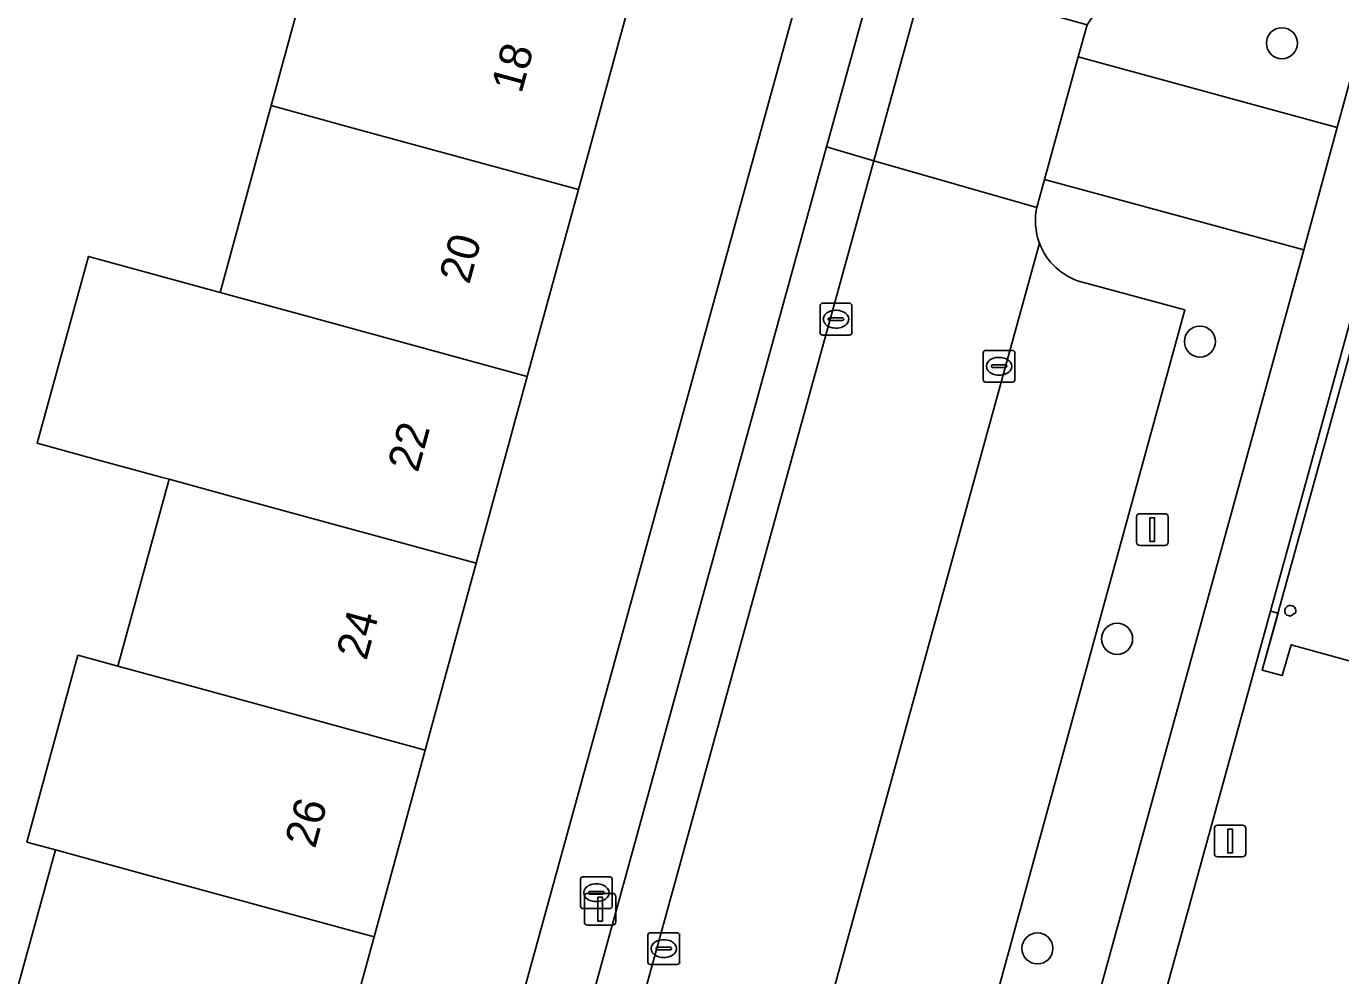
# Model space of a CAD drawing. Extents: x 159817 to 160765, y 380688 to 381638.
# Drawn here: x 160362.77 to 160404.14, y 381044.02 to 381073.92 of the extents above; entities that cross this region are included whole.
import ezdxf

# ---------------------------------------------------------------- set-up
doc = ezdxf.new("R2010")
doc.units = 0
for name, color, linetype in [('IMGEO_Boom', 7, 'Continuous'), ('IMGEO_Brandkraan', 7, 'Continuous'), ('IMGEO_Erf', 7, 'Continuous'), ('IMGEO_Groenvoorziening', 7, 'Continuous'), ('IMGEO_Kolk', 7, 'Continuous'), ('IMGEO_Lichtmast', 7, 'Continuous'), ('IMGEO_Pand', 7, 'Continuous'), ('IMGEO_Pand_nummerreeks', 7, 'Continuous'), ('IMGEO_Pand_overbouw', 7, 'Continuous'), ('IMGEO_Parkeervlak_open', 7, 'Continuous'), ('IMGEO_Rijbaan_lokaal_open', 7, 'Continuous'), ('IMGEO_Voetpad_gesloten', 7, 'Continuous'), ('IMGEO_Voetpad_open', 7, 'Continuous')]:
    doc.layers.add(name, color=color, linetype=linetype)

msp = doc.modelspace()

# ---------------------------------------------------------------- linework, layer by layer
at = {"layer": 'IMGEO_Boom'}
for centre in [(160402.292, 381073.385), (160399.712, 381063.991), (160397.104, 381054.63), (160394.595, 381044.881)]:
    msp.add_circle(centre, 0.489, dxfattribs=at)
at = {"layer": 'IMGEO_Brandkraan'}
for p, q in [((160380.212, 381046.208), (160380.212, 381047.06)), ((160380.287, 381047.134), (160381.139, 381047.134)), ((160381.213, 381047.06), (160381.213, 381046.208)), ((160380.471, 381046.628), (160380.471, 381046.64)), ((160380.909, 381046.591), (160380.511, 381046.591)), ((160380.514, 381046.677), (160380.912, 381046.677)), ((160380.7, 381046.914), (160380.725, 381046.914)), ((160380.955, 381046.64), (160380.955, 381046.628)), ((160380.723, 381046.354), (160380.698, 381046.354)), ((160381.139, 381046.134), (160380.287, 381046.134))]:
    msp.add_line(p, q, dxfattribs=at)
for points in [[(160380.212, 381046.208), (160380.212, 381047.06)], [(160380.287, 381047.134), (160381.139, 381047.134)], [(160381.213, 381047.06), (160381.213, 381046.208)], [(160381.139, 381046.134), (160380.287, 381046.134)]]:
    msp.add_lwpolyline(points, dxfattribs=at)
for centre, radius, start, end in [((160380.289, 381047.058), 0.0765, 91.552, 178.448), ((160380.289, 381047.058), 0.0765, 91.552, 178.448), ((160381.137, 381047.058), 0.0765, 1.552, 88.448), ((160381.137, 381047.058), 0.0765, 1.552, 88.448), ((160380.511, 381046.637), 0.0403, 85.8775, 175.7526), ((160380.508, 381046.627), 0.0366, 178.938, 274.7102), ((160380.912, 381046.634), 0.043, 264.8664, 352.4533), ((160380.916, 381046.639), 0.0386, 1.7309, 96.639), ((160380.289, 381046.21), 0.0765, 181.552, 268.448), ((160380.289, 381046.21), 0.0765, 181.552, 268.448), ((160381.137, 381046.21), 0.0765, 271.552, 358.448), ((160381.137, 381046.21), 0.0765, 271.552, 358.448)]:
    msp.add_arc(centre, radius, start, end, dxfattribs=at)
for centre, major_axis, ratio, start_param, end_param in [((160380.699, 381046.634), (-0.387, 0.002), 0.722429, 4.712389, 7.853982), ((160380.724, 381046.634), (-0.39, 0.002), 0.717154, 1.570796, 4.712389)]:
    msp.add_ellipse(centre, major_axis=major_axis, ratio=ratio, start_param=start_param, end_param=end_param, dxfattribs=at)
at = {"layer": 'IMGEO_Erf'}
msp.add_lwpolyline([(160345.919, 381040.029), (160363.368, 381035.262), (160365.017, 381041.296), (160362.073, 381042.101), (160363.681, 381047.985), (160362.783, 381048.23), (160364.391, 381054.115), (160365.651, 381053.77), (160367.258, 381059.656), (160367.016, 381059.722), (160364.891, 381060.303), (160363.112, 381060.789), (160364.721, 381066.673), (160368.865, 381065.54), (160370.472, 381071.424), (160372.08, 381077.309), (160373.727, 381083.335), (160360.029, 381086.927)], dxfattribs=at)
msp.add_lwpolyline([(160387.492, 381076.468), (160388.286, 381079.355), (160383.403, 381080.699), (160381.753, 381074.664), (160380.145, 381068.781), (160378.536, 381062.896), (160376.928, 381057.013), (160375.319, 381051.127), (160373.711, 381045.244), (160372.102, 381039.359), (160370.453, 381033.326), (160375.259, 381032.013)], close=True, dxfattribs=at)
at = {"layer": 'IMGEO_Groenvoorziening'}
for points in [[(160396.736, 381074.846), (160396.163, 381073.967), (160395.878, 381072.958), (160404.035, 381070.73), (160411.044, 381096.35)], [(160402.978, 381066.877), (160394.822, 381069.096), (160394.573, 381068.218)], [(160395.973, 381065.87), (160399.233, 381064.986), (160392.967, 381042.146), (160392.941, 381042.01), (160395.908, 381041.173), (160402.978, 381066.877)]]:
    msp.add_lwpolyline(points, dxfattribs=at)
msp.add_lwpolyline([(160402.172, 381055.436), (160401.928, 381055.502), (160394.501, 381028.526), (160399.535, 381027.149), (160399.273, 381026.174), (160399.744, 381026.044), (160401.777, 381033.507), (160410.673, 381031.067), (160412.932, 381039.353), (160411.864, 381039.693), (160412.645, 381042.682), (160413.764, 381042.325), (160416.23, 381051.311), (160412.635, 381052.29), (160412.509, 381051.699), (160402.588, 381054.442), (160402.296, 381053.471), (160401.675, 381053.638)], close=True, dxfattribs=at)
for centre, radius, start, end in [((160396.601, 381067.8), 2.071, 168.3575, 200.0591), ((160396.539, 381067.802), 2.013, 200.7057, 253.6734)]:
    msp.add_arc(centre, radius, start, end, dxfattribs=at)
at = {"layer": 'IMGEO_Kolk'}
for p, q in [((160387.829, 381065.196), (160388.681, 381065.196)), ((160387.754, 381064.27), (160387.754, 381065.122)), ((160388.242, 381064.976), (160388.267, 381064.976)), ((160388.755, 381065.122), (160388.755, 381064.27)), ((160388.013, 381064.69), (160388.013, 381064.702)), ((160388.451, 381064.653), (160388.053, 381064.653)), ((160388.056, 381064.739), (160388.454, 381064.739)), ((160388.265, 381064.416), (160388.24, 381064.416)), ((160388.497, 381064.702), (160388.497, 381064.69)), ((160388.681, 381064.196), (160387.829, 381064.196)), ((160392.887, 381062.788), (160392.887, 381063.64)), ((160392.962, 381063.714), (160393.814, 381063.714)), ((160393.888, 381063.64), (160393.888, 381062.788)), ((160393.146, 381063.208), (160393.146, 381063.22)), ((160393.584, 381063.171), (160393.186, 381063.171)), ((160393.189, 381063.257), (160393.587, 381063.257)), ((160393.375, 381063.494), (160393.4, 381063.494)), ((160393.63, 381063.22), (160393.63, 381063.208)), ((160393.814, 381062.714), (160392.962, 381062.714)), ((160393.398, 381062.934), (160393.373, 381062.934)), ((160382.407, 381045.374), (160383.259, 381045.374)), ((160382.332, 381044.448), (160382.332, 381045.3)), ((160382.82, 381045.154), (160382.845, 381045.154)), ((160383.333, 381045.3), (160383.333, 381044.448)), ((160382.591, 381044.868), (160382.591, 381044.88)), ((160383.029, 381044.831), (160382.631, 381044.831)), ((160382.634, 381044.917), (160383.032, 381044.917)), ((160382.843, 381044.594), (160382.818, 381044.594)), ((160383.075, 381044.88), (160383.075, 381044.868)), ((160383.259, 381044.374), (160382.407, 381044.374))]:
    msp.add_line(p, q, dxfattribs=at)
for points in [[(160387.829, 381065.196), (160388.681, 381065.196)], [(160387.754, 381064.27), (160387.754, 381065.122)], [(160388.755, 381065.122), (160388.755, 381064.27)], [(160388.681, 381064.196), (160387.829, 381064.196)], [(160392.887, 381062.788), (160392.887, 381063.64)], [(160392.962, 381063.714), (160393.814, 381063.714)], [(160393.888, 381063.64), (160393.888, 381062.788)], [(160393.814, 381062.714), (160392.962, 381062.714)], [(160382.407, 381045.374), (160383.259, 381045.374)], [(160382.332, 381044.448), (160382.332, 381045.3)], [(160383.333, 381045.3), (160383.333, 381044.448)], [(160383.259, 381044.374), (160382.407, 381044.374)]]:
    msp.add_lwpolyline(points, dxfattribs=at)
for centre, radius, start, end in [((160387.831, 381065.12), 0.0765, 91.552, 178.448), ((160387.831, 381065.12), 0.0765, 91.552, 178.448), ((160388.679, 381065.12), 0.0765, 1.552, 88.448), ((160388.679, 381065.12), 0.0765, 1.552, 88.448), ((160388.053, 381064.699), 0.0403, 85.8775, 175.7526), ((160388.05, 381064.689), 0.0366, 178.938, 274.7102), ((160388.454, 381064.696), 0.043, 264.8664, 352.4533), ((160388.458, 381064.701), 0.0386, 1.7309, 96.639), ((160387.831, 381064.272), 0.0765, 181.552, 268.448), ((160387.831, 381064.272), 0.0765, 181.552, 268.448), ((160388.679, 381064.272), 0.0765, 271.552, 358.448), ((160388.679, 381064.272), 0.0765, 271.552, 358.448), ((160392.964, 381063.638), 0.0765, 91.552, 178.448), ((160392.964, 381063.638), 0.0765, 91.552, 178.448), ((160393.812, 381063.638), 0.0765, 1.552, 88.448), ((160393.812, 381063.638), 0.0765, 1.552, 88.448), ((160393.186, 381063.217), 0.0403, 85.8775, 175.7526), ((160393.183, 381063.207), 0.0366, 178.938, 274.7102), ((160393.587, 381063.214), 0.043, 264.8664, 352.4533), ((160393.591, 381063.219), 0.0386, 1.7309, 96.639), ((160392.964, 381062.79), 0.0765, 181.552, 268.448), ((160392.964, 381062.79), 0.0765, 181.552, 268.448), ((160393.812, 381062.79), 0.0765, 271.552, 358.448), ((160393.812, 381062.79), 0.0765, 271.552, 358.448), ((160382.409, 381045.298), 0.0765, 91.552, 178.448), ((160382.409, 381045.298), 0.0765, 91.552, 178.448), ((160383.257, 381045.298), 0.0765, 1.552, 88.448), ((160383.257, 381045.298), 0.0765, 1.552, 88.448), ((160382.631, 381044.877), 0.0403, 85.8775, 175.7526), ((160382.628, 381044.867), 0.0366, 178.938, 274.7102), ((160383.032, 381044.874), 0.043, 264.8664, 352.4533), ((160383.036, 381044.879), 0.0386, 1.7309, 96.639), ((160382.409, 381044.45), 0.0765, 181.552, 268.448), ((160382.409, 381044.45), 0.0765, 181.552, 268.448), ((160383.257, 381044.45), 0.0765, 271.552, 358.448), ((160383.257, 381044.45), 0.0765, 271.552, 358.448)]:
    msp.add_arc(centre, radius, start, end, dxfattribs=at)
for centre, major_axis, ratio, start_param, end_param in [((160388.241, 381064.696), (-0.387, 0.002), 0.722429, 4.712389, 7.853982), ((160388.266, 381064.696), (-0.39, 0.002), 0.717154, 1.570796, 4.712389), ((160393.374, 381063.214), (-0.387, 0.002), 0.722429, 4.712389, 7.853982), ((160393.399, 381063.214), (-0.39, 0.002), 0.717154, 1.570796, 4.712389), ((160382.819, 381044.874), (-0.387, 0.002), 0.722429, 4.712389, 7.853982), ((160382.844, 381044.874), (-0.39, 0.002), 0.717154, 1.570796, 4.712389)]:
    msp.add_ellipse(centre, major_axis=major_axis, ratio=ratio, start_param=start_param, end_param=end_param, dxfattribs=at)
at = {"layer": 'IMGEO_Lichtmast'}
for p, q in [((160397.716, 381057.67), (160397.716, 381058.47)), ((160397.716, 381058.47), (160397.716, 381057.67)), ((160397.816, 381058.57), (160398.606, 381058.57)), ((160398.606, 381058.57), (160397.816, 381058.57)), ((160398.706, 381058.47), (160398.706, 381057.67)), ((160398.706, 381057.67), (160398.706, 381058.47)), ((160398.606, 381057.57), (160397.816, 381057.57)), ((160397.816, 381057.57), (160398.606, 381057.57)), ((160400.166, 381047.862), (160400.166, 381048.662)), ((160400.166, 381048.662), (160400.166, 381047.862)), ((160400.266, 381048.762), (160401.056, 381048.762)), ((160401.056, 381048.762), (160400.266, 381048.762)), ((160401.156, 381048.662), (160401.156, 381047.862)), ((160401.156, 381047.862), (160401.156, 381048.662)), ((160401.056, 381047.762), (160400.266, 381047.762)), ((160400.266, 381047.762), (160401.056, 381047.762)), ((160380.433, 381046.614), (160381.223, 381046.614)), ((160381.223, 381046.614), (160380.433, 381046.614)), ((160380.333, 381045.714), (160380.333, 381046.514)), ((160380.333, 381046.514), (160380.333, 381045.714)), ((160381.323, 381046.514), (160381.323, 381045.714)), ((160381.323, 381045.714), (160381.323, 381046.514)), ((160381.223, 381045.614), (160380.433, 381045.614)), ((160380.433, 381045.614), (160381.223, 381045.614))]:
    msp.add_line(p, q, dxfattribs=at)
for points in [[(160398.136, 381058.445), (160398.286, 381058.445), (160398.286, 381057.695), (160398.136, 381057.695), (160398.136, 381058.445)], [(160400.586, 381048.637), (160400.736, 381048.637), (160400.736, 381047.887), (160400.586, 381047.887), (160400.586, 381048.637)], [(160380.753, 381046.489), (160380.903, 381046.489), (160380.903, 381045.739), (160380.753, 381045.739), (160380.753, 381046.489)]]:
    msp.add_lwpolyline(points, dxfattribs=at)
for centre, start, end in [((160397.816, 381058.47), 90, 180), ((160397.816, 381058.47), 90, 180), ((160398.606, 381058.47), 0, 90), ((160398.606, 381058.47), 360, 90), ((160397.816, 381057.67), 180, 270), ((160397.816, 381057.67), 180, 270), ((160398.606, 381057.67), 270, 0), ((160398.606, 381057.67), 270, 0), ((160400.266, 381048.662), 90, 180), ((160400.266, 381048.662), 90, 180), ((160401.056, 381048.662), 0, 90), ((160401.056, 381048.662), 360, 90), ((160400.266, 381047.862), 180, 270), ((160400.266, 381047.862), 180, 270), ((160401.056, 381047.862), 270, 0), ((160401.056, 381047.862), 270, 0), ((160380.433, 381046.514), 90, 180), ((160380.433, 381046.514), 90, 180), ((160381.223, 381046.514), 0, 90), ((160381.223, 381046.514), 360, 90), ((160380.433, 381045.714), 180, 270), ((160380.433, 381045.714), 180, 270), ((160381.223, 381045.714), 270, 0), ((160381.223, 381045.714), 270, 0)]:
    msp.add_arc(centre, 0.1, start, end, dxfattribs=at)
at = {"layer": 'IMGEO_Pand'}
for points in [[(160381.753, 381074.664), (160374.669, 381076.601), (160372.08, 381077.309), (160370.472, 381071.424), (160373.06, 381070.717), (160380.145, 381068.781)], [(160371.452, 381064.833), (160378.536, 381062.896), (160380.145, 381068.781), (160373.06, 381070.717), (160370.472, 381071.424), (160368.865, 381065.54)], [(160378.536, 381062.896), (160371.452, 381064.833), (160368.865, 381065.54), (160364.721, 381066.673), (160363.112, 381060.789), (160364.891, 381060.303), (160367.016, 381059.722), (160367.258, 381059.656), (160369.843, 381058.949), (160376.928, 381057.013)], [(160376.928, 381057.013), (160369.843, 381058.949), (160367.258, 381059.656), (160365.651, 381053.77), (160368.234, 381053.064), (160375.319, 381051.127)], [(160375.319, 381051.127), (160368.234, 381053.064), (160365.651, 381053.77), (160364.391, 381054.115), (160362.783, 381048.23), (160363.681, 381047.985), (160366.626, 381047.18), (160373.711, 381045.244)], [(160373.711, 381045.244), (160366.626, 381047.18), (160363.681, 381047.985), (160362.073, 381042.101), (160365.017, 381041.296), (160372.102, 381039.359)]]:
    msp.add_lwpolyline(points, close=True, dxfattribs=at)
msp.add_lwpolyline([(160402.448, 381055.374), (160402.558, 381055.344), (160402.726, 381055.454)], dxfattribs=at)
for centre, radius, start, end in [((160402.56, 381055.509), 0.175, 341.8561, 149.2832), ((160402.563, 381055.509), 0.178, 150.1237, 229.6295)]:
    msp.add_arc(centre, radius, start, end, dxfattribs=at)
at = {"layer": 'IMGEO_Pand_overbouw'}
msp.add_lwpolyline([(160408.523, 381070.679), (160406.573, 381071.36), (160401.675, 381053.638), (160402.296, 381053.471), (160402.588, 381054.442), (160412.509, 381051.699), (160412.635, 381052.29), (160407.347, 381053.729), (160407.428, 381054.027), (160408.485, 381057.865), (160405.223, 381058.747)], close=True, dxfattribs=at)
at = {"layer": 'IMGEO_Parkeervlak_open'}
for points in [[(160391.017, 381075.407), (160389.537, 381075.853), (160387.96, 381070.128), (160389.443, 381069.688)], [(160389.443, 381069.688), (160387.96, 381070.128), (160376.805, 381029.591), (160375.808, 381025.963), (160375.161, 381023.66), (160376.658, 381023.247)]]:
    msp.add_lwpolyline(points, close=True, dxfattribs=at)
for points in [[(160394.656, 381067.09), (160382.458, 381022.8)], [(160389.097, 381043.187), (160392.967, 381042.146), (160399.233, 381064.986), (160395.973, 381065.87)]]:
    msp.add_lwpolyline(points, dxfattribs=at)
msp.add_arc((160396.539, 381067.802), 2.013, 200.7057, 253.6734, dxfattribs=at)
at = {"layer": 'IMGEO_Rijbaan_lokaal_open'}
msp.add_lwpolyline([(160391.017, 381075.407), (160389.443, 381069.688), (160394.573, 381068.218), (160394.822, 381069.096), (160395.878, 381072.958), (160396.163, 381073.967)], close=True, dxfattribs=at)
for points in [[(160394.573, 381068.218), (160389.443, 381069.688), (160376.658, 381023.247), (160381.801, 381021.856)], [(160382.458, 381022.8), (160394.656, 381067.09)]]:
    msp.add_lwpolyline(points, dxfattribs=at)
msp.add_arc((160396.601, 381067.8), 2.071, 168.3575, 200.0591, dxfattribs=at)
at = {"layer": 'IMGEO_Voetpad_gesloten'}
msp.add_lwpolyline([(160401.928, 381055.502), (160406.496, 381072.113), (160408.272, 381078.647), (160408.813, 381080.606), (160413.169, 381096.433), (160423.761, 381093.53), (160428.423, 381110.508), (160426.5, 381111.072), (160422.353, 381096.025), (160411.733, 381098.87), (160411.588, 381098.341), (160411.044, 381096.35), (160404.035, 381070.73), (160402.978, 381066.877), (160395.908, 381041.173), (160395.471, 381039.574), (160390.244, 381020.561), (160392.163, 381020.034), (160393.96, 381026.578), (160394.501, 381028.526)], close=True, dxfattribs=at)
at = {"layer": 'IMGEO_Voetpad_open'}
for points in [[(160408.485, 381057.865), (160405.223, 381058.747), (160408.523, 381070.679), (160408.687, 381071.472), (160406.748, 381072.032), (160408.421, 381078.188), (160409.646, 381077.876), (160413.657, 381076.773), (160414.044, 381078.179), (160413.581, 381078.273), (160413.849, 381079.234), (160408.813, 381080.606), (160408.272, 381078.647), (160406.496, 381072.113), (160401.928, 381055.502), (160402.172, 381055.436), (160401.675, 381053.638), (160402.296, 381053.471), (160402.588, 381054.442), (160412.509, 381051.699), (160412.635, 381052.29), (160407.347, 381053.729), (160407.428, 381054.027)], [(160404.035, 381070.73), (160395.878, 381072.958), (160394.822, 381069.096), (160402.978, 381066.877)]]:
    msp.add_lwpolyline(points, close=True, dxfattribs=at)
for points in [[(160370.831, 381007.918), (160373.562, 381017.959), (160375.161, 381023.66), (160375.808, 381025.963), (160375.364, 381026.093), (160376.372, 381029.708), (160376.805, 381029.591), (160387.96, 381070.128), (160389.537, 381075.853), (160387.492, 381076.468), (160375.259, 381032.013), (160374.844, 381030.504), (160374.631, 381029.732), (160373.558, 381026.22), (160371.863, 381019.918), (160370.444, 381014.604), (160368.984, 381009.402), (160366.345, 380999.727)], [(160402.726, 381055.454), (160402.558, 381055.344), (160402.448, 381055.374)]]:
    msp.add_lwpolyline(points, dxfattribs=at)
for centre, radius, start, end in [((160402.56, 381055.509), 0.175, 341.8561, 149.2832), ((160402.563, 381055.509), 0.178, 150.1237, 229.6295)]:
    msp.add_arc(centre, radius, start, end, dxfattribs=at)

# ---------------------------------------------------------------- texts
at = {"layer": 'IMGEO_Pand_nummerreeks'}
for s, rotation, p in [('18', 74.711, (160378.351, 381071.774)), ('20', 74.711, (160376.708, 381065.766)), ('22', 74.7137, (160375.089, 381059.838)), ('24', 74.7137, (160373.471, 381053.919)), ('26', 74.7137, (160371.853, 381047.998))]:
    msp.add_text(s, height=1, rotation=rotation, dxfattribs=at).set_placement(p)

doc.saveas('drawing.dxf')
